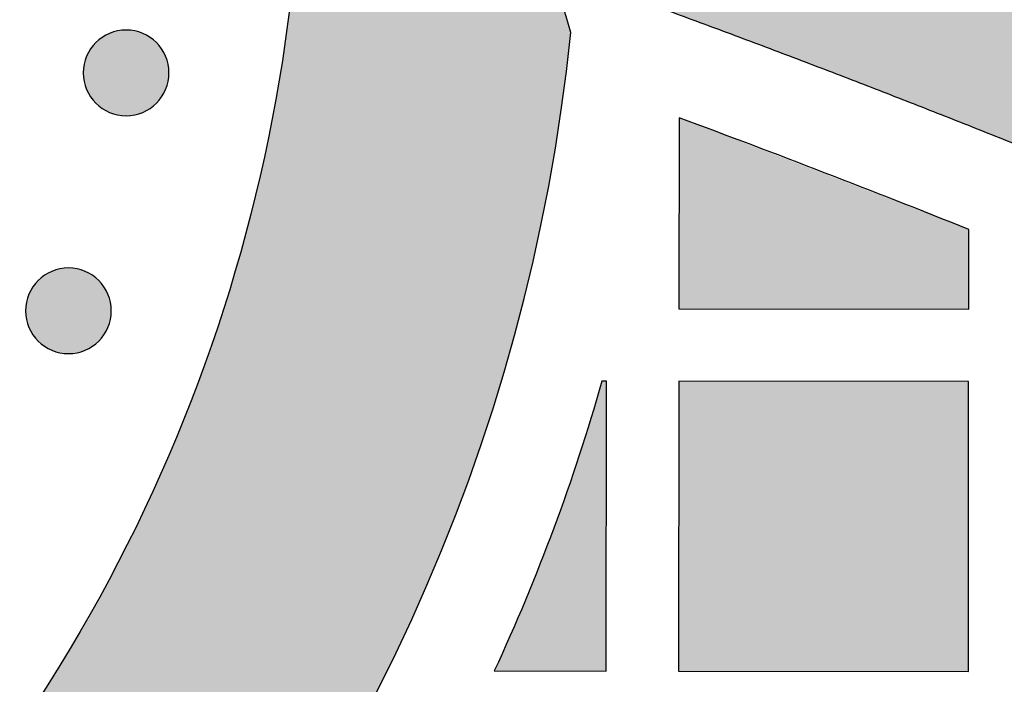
# Model space of a CAD drawing. Header units: millimetres. Extents: x -3873 to -97, y 912 to 4165.
# Tile 397 of 725: x -3174 to -3133, y 1924 to 1951. Entities that reach past the tile are written whole.
import ezdxf

# ---------------------------------------------------------------- set-up
doc = ezdxf.new("R2010")
doc.units = ezdxf.units.MM
doc.layers.add('pattern', color=7, linetype='Continuous', true_color=0x000000)

msp = doc.modelspace()

# ---------------------------------------------------------------- hatches: boundary and pattern name
at = {"layer": 'pattern'}
for points in [[(-3151.064, 1950.547), (-3151.253, 1951.204), (-3151.454, 1951.858), (-3151.668, 1952.511), (-3151.894, 1953.161), (-3152.133, 1953.807), (-3152.385, 1954.451), (-3152.648, 1955.091), (-3152.924, 1955.726), (-3153.212, 1956.358), (-3153.513, 1956.985), (-3153.825, 1957.606), (-3154.149, 1958.223), (-3154.484, 1958.833), (-3154.832, 1959.437), (-3155.19, 1960.036), (-3155.56, 1960.627), (-3155.941, 1961.211), (-3156.333, 1961.788), (-3156.735, 1962.357), (-3157.148, 1962.919), (-3157.571, 1963.472), (-3158.003, 1964.017), (-3158.445, 1964.553), (-3158.897, 1965.08), (-3159.358, 1965.598), (-3159.827, 1966.106), (-3160.306, 1966.605), (-3160.792, 1967.093), (-3161.286, 1967.572), (-3161.788, 1968.04), (-3162.297, 1968.498), (-3162.813, 1968.946), (-3162.617, 1967.362), (-3162.458, 1965.766), (-3162.336, 1964.161), (-3162.252, 1962.547), (-3162.206, 1960.926), (-3162.199, 1959.299), (-3162.232, 1957.668), (-3162.303, 1956.034), (-3162.415, 1954.398), (-3162.566, 1952.762), (-3162.757, 1951.127), (-3162.988, 1949.495), (-3163.259, 1947.867), (-3163.57, 1946.244), (-3163.92, 1944.629), (-3164.31, 1943.022), (-3164.739, 1941.425), (-3165.206, 1939.84), (-3165.712, 1938.267), (-3166.255, 1936.709), (-3166.836, 1935.166), (-3167.452, 1933.64), (-3168.105, 1932.132), (-3168.792, 1930.643), (-3169.513, 1929.174), (-3170.267, 1927.728), (-3171.054, 1926.304), (-3171.871, 1924.903), (-3172.719, 1923.528), (-3173.596, 1922.178), (-3174.502, 1920.854), (-3175.434, 1919.558), (-3176.346, 1918.349), (-3177.291, 1917.157), (-3178.267, 1915.982), (-3179.273, 1914.827), (-3180.31, 1913.691), (-3181.377, 1912.577), (-3182.473, 1911.485), (-3183.597, 1910.417), (-3184.749, 1909.373), (-3185.927, 1908.355), (-3187.132, 1907.363), (-3188.361, 1906.4), (-3189.615, 1905.464), (-3190.892, 1904.558), (-3192.19, 1903.683), (-3193.51, 1902.838), (-3194.85, 1902.026), (-3196.208, 1901.246), (-3197.584, 1900.499), (-3198.976, 1899.785), (-3200.383, 1899.106), (-3201.804, 1898.462), (-3203.237, 1897.853), (-3204.681, 1897.279), (-3206.136, 1896.74), (-3207.599, 1896.238), (-3209.069, 1895.771), (-3210.545, 1895.341), (-3212.026, 1894.946), (-3213.511, 1894.588), (-3214.997, 1894.266), (-3216.484, 1893.979), (-3219.117, 1893.545), (-3221.77, 1893.19), (-3224.44, 1892.918), (-3227.124, 1892.727), (-3229.818, 1892.62), (-3232.518, 1892.596), (-3235.22, 1892.657), (-3237.92, 1892.802), (-3240.614, 1893.031), (-3243.299, 1893.343), (-3245.97, 1893.739), (-3248.623, 1894.216), (-3251.255, 1894.775), (-3253.862, 1895.414), (-3256.441, 1896.13), (-3258.988, 1896.923), (-3253.208, 1882.915), (-3250.827, 1882.42), (-3248.429, 1881.983), (-3246.017, 1881.605), (-3243.593, 1881.286), (-3241.158, 1881.027), (-3238.716, 1880.828), (-3236.267, 1880.69), (-3233.816, 1880.612), (-3231.363, 1880.596), (-3228.911, 1880.64), (-3226.463, 1880.745), (-3224.02, 1880.911), (-3221.585, 1881.137), (-3219.16, 1881.422), (-3216.748, 1881.767), (-3214.349, 1882.17), (-3212.915, 1882.444), (-3211.477, 1882.746), (-3210.037, 1883.077), (-3208.595, 1883.439), (-3207.152, 1883.83), (-3205.709, 1884.251), (-3204.267, 1884.702), (-3202.826, 1885.184), (-3201.388, 1885.697), (-3199.954, 1886.241), (-3198.525, 1886.816), (-3197.101, 1887.421), (-3195.683, 1888.058), (-3194.273, 1888.726), (-3192.872, 1889.424), (-3191.48, 1890.154), (-3190.098, 1890.914), (-3188.728, 1891.705), (-3187.37, 1892.526), (-3186.025, 1893.377), (-3184.695, 1894.258), (-3183.381, 1895.168), (-3182.082, 1896.108), (-3180.801, 1897.075), (-3179.538, 1898.071), (-3178.294, 1899.095), (-3177.07, 1900.145), (-3175.867, 1901.222), (-3174.685, 1902.325), (-3173.526, 1903.453), (-3172.39, 1904.606), (-3171.279, 1905.782), (-3170.192, 1906.981), (-3169.131, 1908.202), (-3168.096, 1909.445), (-3167.087, 1910.708), (-3166.106, 1911.991), (-3165.154, 1913.292), (-3164.229, 1914.612), (-3163.334, 1915.948), (-3162.468, 1917.3), (-3161.632, 1918.667), (-3160.825, 1920.048), (-3160.05, 1921.443), (-3159.305, 1922.849), (-3158.591, 1924.266), (-3157.909, 1925.693), (-3157.257, 1927.129), (-3156.638, 1928.574), (-3156.049, 1930.025), (-3155.492, 1931.482), (-3154.967, 1932.945), (-3154.473, 1934.411), (-3154.011, 1935.881), (-3153.579, 1937.353), (-3153.179, 1938.826), (-3152.81, 1940.299), (-3152.471, 1941.772), (-3152.162, 1943.243), (-3151.884, 1944.712), (-3151.635, 1946.178), (-3151.416, 1947.639), (-3151.226, 1949.096)], [(-3155.394, 1967.139), (-3154.694, 1966.285), (-3154.015, 1965.41), (-3153.359, 1964.515), (-3152.726, 1963.601), (-3152.117, 1962.669), (-3151.533, 1961.719), (-3150.974, 1960.754), (-3150.442, 1959.772), (-3149.936, 1958.777), (-3149.457, 1957.769), (-3149.006, 1956.749), (-3148.583, 1955.718), (-3148.189, 1954.677), (-3147.823, 1953.628), (-3147.487, 1952.571), (-3147.18, 1951.509), (-3136.852, 1947.593), (-3126.607, 1943.46), (-3116.451, 1939.113), (-3106.391, 1934.554), (-3105.363, 1935.01), (-3104.326, 1935.447), (-3103.281, 1935.866), (-3102.227, 1936.267), (-3101.166, 1936.649), (-3100.097, 1937.012), (-3099.022, 1937.356), (-3097.94, 1937.68), (-3096.853, 1937.985), (-3095.761, 1938.27), (-3094.664, 1938.536), (-3093.563, 1938.781), (-3092.458, 1939.007), (-3091.351, 1939.212), (-3090.241, 1939.398), (-3089.129, 1939.563), (-3105.336, 1947.281), (-3121.801, 1954.458), (-3138.496, 1961.08)], [(-3170.73, 1950.135), (-3170.702, 1950.162), (-3170.673, 1950.19), (-3170.643, 1950.216), (-3170.612, 1950.242), (-3170.58, 1950.268), (-3170.548, 1950.293), (-3170.515, 1950.318), (-3170.481, 1950.342), (-3170.446, 1950.365), (-3170.41, 1950.388), (-3170.373, 1950.41), (-3170.336, 1950.431), (-3170.298, 1950.452), (-3170.259, 1950.471), (-3170.22, 1950.49), (-3170.18, 1950.508), (-3170.139, 1950.525), (-3170.098, 1950.541), (-3170.056, 1950.556), (-3170.013, 1950.57), (-3169.97, 1950.583), (-3169.927, 1950.595), (-3169.883, 1950.606), (-3169.839, 1950.616), (-3169.794, 1950.625), (-3169.749, 1950.632), (-3169.704, 1950.639), (-3169.658, 1950.644), (-3169.612, 1950.648), (-3169.567, 1950.651), (-3169.521, 1950.653), (-3169.475, 1950.653), (-3169.429, 1950.653), (-3169.383, 1950.651), (-3169.337, 1950.648), (-3169.292, 1950.644), (-3169.246, 1950.638), (-3169.201, 1950.632), (-3169.156, 1950.624), (-3169.111, 1950.615), (-3169.067, 1950.605), (-3169.023, 1950.594), (-3168.98, 1950.582), (-3168.937, 1950.569), (-3168.894, 1950.555), (-3168.852, 1950.54), (-3168.811, 1950.524), (-3168.77, 1950.507), (-3168.73, 1950.489), (-3168.691, 1950.47), (-3168.652, 1950.45), (-3168.614, 1950.43), (-3168.577, 1950.408), (-3168.54, 1950.386), (-3168.505, 1950.364), (-3168.47, 1950.34), (-3168.436, 1950.316), (-3168.402, 1950.291), (-3168.37, 1950.266), (-3168.338, 1950.24), (-3168.308, 1950.214), (-3168.278, 1950.187), (-3168.249, 1950.16), (-3168.221, 1950.133), (-3168.193, 1950.104), (-3168.166, 1950.075), (-3168.139, 1950.045), (-3168.113, 1950.015), (-3168.087, 1949.983), (-3168.062, 1949.951), (-3168.038, 1949.917), (-3168.014, 1949.883), (-3167.99, 1949.848), (-3167.968, 1949.812), (-3167.946, 1949.776), (-3167.924, 1949.739), (-3167.904, 1949.701), (-3167.884, 1949.662), (-3167.865, 1949.622), (-3167.848, 1949.582), (-3167.831, 1949.541), (-3167.815, 1949.5), (-3167.799, 1949.458), (-3167.785, 1949.416), (-3167.772, 1949.373), (-3167.76, 1949.329), (-3167.749, 1949.285), (-3167.74, 1949.241), (-3167.731, 1949.196), (-3167.723, 1949.151), (-3167.717, 1949.106), (-3167.712, 1949.061), (-3167.707, 1949.015), (-3167.705, 1948.969), (-3167.703, 1948.923), (-3167.702, 1948.877), (-3167.703, 1948.831), (-3167.705, 1948.786), (-3167.708, 1948.74), (-3167.712, 1948.694), (-3167.717, 1948.649), (-3167.724, 1948.603), (-3167.731, 1948.559), (-3167.74, 1948.514), (-3167.75, 1948.47), (-3167.761, 1948.426), (-3167.773, 1948.382), (-3167.786, 1948.339), (-3167.801, 1948.297), (-3167.816, 1948.255), (-3167.832, 1948.214), (-3167.849, 1948.173), (-3167.867, 1948.133), (-3167.886, 1948.093), (-3167.905, 1948.055), (-3167.926, 1948.017), (-3167.947, 1947.979), (-3167.969, 1947.943), (-3167.992, 1947.907), (-3168.016, 1947.872), (-3168.04, 1947.838), (-3168.064, 1947.805), (-3168.09, 1947.773), (-3168.115, 1947.741), (-3168.142, 1947.71), (-3168.168, 1947.68), (-3168.196, 1947.651), (-3168.223, 1947.623), (-3168.251, 1947.596), (-3168.28, 1947.569), (-3168.31, 1947.542), (-3168.341, 1947.516), (-3168.373, 1947.49), (-3168.405, 1947.465), (-3168.438, 1947.44), (-3168.473, 1947.416), (-3168.508, 1947.393), (-3168.543, 1947.37), (-3168.58, 1947.348), (-3168.617, 1947.327), (-3168.655, 1947.306), (-3168.694, 1947.287), (-3168.733, 1947.268), (-3168.773, 1947.25), (-3168.814, 1947.233), (-3168.856, 1947.217), (-3168.897, 1947.202), (-3168.94, 1947.188), (-3168.983, 1947.175), (-3169.026, 1947.163), (-3169.07, 1947.152), (-3169.115, 1947.142), (-3169.159, 1947.133), (-3169.204, 1947.126), (-3169.25, 1947.119), (-3169.295, 1947.114), (-3169.341, 1947.11), (-3169.386, 1947.107), (-3169.432, 1947.105), (-3169.478, 1947.105), (-3169.524, 1947.105), (-3169.57, 1947.107), (-3169.616, 1947.11), (-3169.662, 1947.114), (-3169.707, 1947.12), (-3169.752, 1947.126), (-3169.797, 1947.134), (-3169.842, 1947.143), (-3169.886, 1947.153), (-3169.93, 1947.164), (-3169.973, 1947.176), (-3170.016, 1947.189), (-3170.059, 1947.203), (-3170.101, 1947.218), (-3170.142, 1947.234), (-3170.183, 1947.251), (-3170.223, 1947.269), (-3170.262, 1947.288), (-3170.301, 1947.308), (-3170.339, 1947.329), (-3170.376, 1947.35), (-3170.413, 1947.372), (-3170.448, 1947.395), (-3170.483, 1947.418), (-3170.517, 1947.442), (-3170.551, 1947.467), (-3170.583, 1947.492), (-3170.615, 1947.518), (-3170.645, 1947.544), (-3170.675, 1947.571), (-3170.704, 1947.598), (-3170.732, 1947.626), (-3170.76, 1947.654), (-3170.787, 1947.683), (-3170.814, 1947.713), (-3170.84, 1947.744), (-3170.866, 1947.775), (-3170.891, 1947.808), (-3170.915, 1947.841), (-3170.94, 1947.875), (-3170.963, 1947.91), (-3170.986, 1947.946), (-3171.008, 1947.982), (-3171.029, 1948.02), (-3171.049, 1948.058), (-3171.069, 1948.096), (-3171.088, 1948.136), (-3171.106, 1948.176), (-3171.123, 1948.217), (-3171.139, 1948.258), (-3171.154, 1948.3), (-3171.168, 1948.342), (-3171.181, 1948.385), (-3171.193, 1948.429), (-3171.204, 1948.473), (-3171.214, 1948.517), (-3171.222, 1948.562), (-3171.23, 1948.607), (-3171.236, 1948.652), (-3171.242, 1948.698), (-3171.246, 1948.743), (-3171.249, 1948.789), (-3171.25, 1948.835), (-3171.251, 1948.881), (-3171.25, 1948.927), (-3171.248, 1948.973), (-3171.245, 1949.018), (-3171.241, 1949.064), (-3171.236, 1949.109), (-3171.229, 1949.155), (-3171.222, 1949.2), (-3171.213, 1949.244), (-3171.203, 1949.289), (-3171.192, 1949.332), (-3171.18, 1949.376), (-3171.167, 1949.419), (-3171.153, 1949.461), (-3171.137, 1949.503), (-3171.121, 1949.545), (-3171.104, 1949.585), (-3171.086, 1949.625), (-3171.067, 1949.665), (-3171.048, 1949.704), (-3171.027, 1949.742), (-3171.006, 1949.779), (-3170.984, 1949.815), (-3170.961, 1949.851), (-3170.938, 1949.886), (-3170.914, 1949.92), (-3170.889, 1949.953), (-3170.864, 1949.986), (-3170.838, 1950.017), (-3170.811, 1950.048), (-3170.785, 1950.078), (-3170.758, 1950.107)], [(-3146.58, 1947.023), (-3146.587, 1939.106), (-3134.588, 1939.094), (-3134.585, 1942.394)], [(-3173.12, 1940.281), (-3173.092, 1940.309), (-3173.063, 1940.336), (-3173.033, 1940.363), (-3173.002, 1940.389), (-3172.97, 1940.415), (-3172.938, 1940.44), (-3172.905, 1940.464), (-3172.87, 1940.488), (-3172.835, 1940.512), (-3172.8, 1940.534), (-3172.763, 1940.556), (-3172.726, 1940.578), (-3172.688, 1940.598), (-3172.649, 1940.618), (-3172.61, 1940.637), (-3172.57, 1940.655), (-3172.529, 1940.672), (-3172.487, 1940.688), (-3172.446, 1940.703), (-3172.403, 1940.717), (-3172.36, 1940.73), (-3172.317, 1940.742), (-3172.273, 1940.753), (-3172.228, 1940.762), (-3172.184, 1940.771), (-3172.139, 1940.779), (-3172.093, 1940.785), (-3172.048, 1940.79), (-3172.002, 1940.795), (-3171.957, 1940.797), (-3171.911, 1940.799), (-3171.865, 1940.8), (-3171.819, 1940.799), (-3171.773, 1940.797), (-3171.727, 1940.794), (-3171.682, 1940.79), (-3171.636, 1940.785), (-3171.591, 1940.778), (-3171.546, 1940.771), (-3171.501, 1940.762), (-3171.457, 1940.752), (-3171.413, 1940.741), (-3171.37, 1940.729), (-3171.327, 1940.716), (-3171.284, 1940.702), (-3171.242, 1940.686), (-3171.201, 1940.67), (-3171.16, 1940.653), (-3171.12, 1940.635), (-3171.081, 1940.616), (-3171.042, 1940.597), (-3171.004, 1940.576), (-3170.967, 1940.555), (-3170.93, 1940.533), (-3170.895, 1940.51), (-3170.86, 1940.486), (-3170.826, 1940.462), (-3170.792, 1940.438), (-3170.76, 1940.412), (-3170.728, 1940.387), (-3170.698, 1940.36), (-3170.668, 1940.334), (-3170.639, 1940.306), (-3170.611, 1940.279), (-3170.583, 1940.251), (-3170.556, 1940.222), (-3170.529, 1940.192), (-3170.503, 1940.161), (-3170.477, 1940.129), (-3170.452, 1940.097), (-3170.428, 1940.064), (-3170.404, 1940.029), (-3170.38, 1939.995), (-3170.357, 1939.959), (-3170.335, 1939.922), (-3170.314, 1939.885), (-3170.294, 1939.847), (-3170.274, 1939.808), (-3170.255, 1939.769), (-3170.237, 1939.729), (-3170.22, 1939.688), (-3170.204, 1939.647), (-3170.189, 1939.605), (-3170.175, 1939.562), (-3170.162, 1939.519), (-3170.15, 1939.476), (-3170.139, 1939.432), (-3170.129, 1939.387), (-3170.121, 1939.343), (-3170.113, 1939.298), (-3170.107, 1939.253), (-3170.101, 1939.207), (-3170.097, 1939.161), (-3170.094, 1939.116), (-3170.093, 1939.07), (-3170.092, 1939.024), (-3170.093, 1938.978), (-3170.095, 1938.932), (-3170.098, 1938.886), (-3170.102, 1938.841), (-3170.107, 1938.795), (-3170.114, 1938.75), (-3170.121, 1938.705), (-3170.13, 1938.66), (-3170.14, 1938.616), (-3170.151, 1938.572), (-3170.163, 1938.529), (-3170.176, 1938.486), (-3170.19, 1938.443), (-3170.206, 1938.401), (-3170.222, 1938.36), (-3170.239, 1938.319), (-3170.257, 1938.279), (-3170.276, 1938.24), (-3170.295, 1938.201), (-3170.316, 1938.163), (-3170.337, 1938.126), (-3170.359, 1938.089), (-3170.382, 1938.054), (-3170.405, 1938.019), (-3170.43, 1937.985), (-3170.454, 1937.951), (-3170.479, 1937.919), (-3170.505, 1937.887), (-3170.532, 1937.857), (-3170.558, 1937.827), (-3170.585, 1937.798), (-3170.613, 1937.77), (-3170.641, 1937.742), (-3170.67, 1937.715), (-3170.7, 1937.688), (-3170.731, 1937.662), (-3170.763, 1937.636), (-3170.795, 1937.611), (-3170.828, 1937.587), (-3170.862, 1937.563), (-3170.897, 1937.539), (-3170.933, 1937.516), (-3170.97, 1937.494), (-3171.007, 1937.473), (-3171.045, 1937.453), (-3171.084, 1937.433), (-3171.123, 1937.414), (-3171.163, 1937.396), (-3171.204, 1937.379), (-3171.245, 1937.363), (-3171.287, 1937.348), (-3171.33, 1937.334), (-3171.373, 1937.321), (-3171.416, 1937.309), (-3171.46, 1937.298), (-3171.505, 1937.288), (-3171.549, 1937.28), (-3171.594, 1937.272), (-3171.639, 1937.266), (-3171.685, 1937.261), (-3171.731, 1937.256), (-3171.776, 1937.253), (-3171.822, 1937.252), (-3171.868, 1937.251), (-3171.914, 1937.252), (-3171.96, 1937.254), (-3172.006, 1937.257), (-3172.051, 1937.261), (-3172.097, 1937.266), (-3172.142, 1937.273), (-3172.187, 1937.28), (-3172.232, 1937.289), (-3172.276, 1937.299), (-3172.32, 1937.31), (-3172.363, 1937.322), (-3172.406, 1937.335), (-3172.449, 1937.349), (-3172.491, 1937.365), (-3172.532, 1937.381), (-3172.573, 1937.398), (-3172.613, 1937.416), (-3172.652, 1937.435), (-3172.691, 1937.454), (-3172.729, 1937.475), (-3172.766, 1937.496), (-3172.803, 1937.518), (-3172.838, 1937.541), (-3172.873, 1937.564), (-3172.907, 1937.589), (-3172.941, 1937.613), (-3172.973, 1937.639), (-3173.005, 1937.664), (-3173.035, 1937.691), (-3173.065, 1937.717), (-3173.094, 1937.745), (-3173.122, 1937.772), (-3173.15, 1937.8), (-3173.177, 1937.829), (-3173.204, 1937.859), (-3173.23, 1937.89), (-3173.256, 1937.922), (-3173.281, 1937.954), (-3173.305, 1937.987), (-3173.329, 1938.022), (-3173.353, 1938.056), (-3173.375, 1938.092), (-3173.397, 1938.129), (-3173.419, 1938.166), (-3173.439, 1938.204), (-3173.459, 1938.243), (-3173.478, 1938.282), (-3173.495, 1938.322), (-3173.512, 1938.363), (-3173.529, 1938.404), (-3173.544, 1938.446), (-3173.558, 1938.489), (-3173.571, 1938.532), (-3173.583, 1938.575), (-3173.594, 1938.619), (-3173.603, 1938.664), (-3173.612, 1938.708), (-3173.62, 1938.753), (-3173.626, 1938.798), (-3173.631, 1938.844), (-3173.636, 1938.89), (-3173.638, 1938.935), (-3173.64, 1938.981), (-3173.641, 1939.027), (-3173.64, 1939.073), (-3173.638, 1939.119), (-3173.635, 1939.165), (-3173.631, 1939.21), (-3173.626, 1939.256), (-3173.619, 1939.301), (-3173.612, 1939.346), (-3173.603, 1939.391), (-3173.593, 1939.435), (-3173.582, 1939.479), (-3173.57, 1939.522), (-3173.557, 1939.565), (-3173.542, 1939.608), (-3173.527, 1939.65), (-3173.511, 1939.691), (-3173.494, 1939.732), (-3173.476, 1939.772), (-3173.457, 1939.811), (-3173.438, 1939.85), (-3173.417, 1939.888), (-3173.396, 1939.925), (-3173.374, 1939.962), (-3173.351, 1939.997), (-3173.327, 1940.032), (-3173.303, 1940.066), (-3173.279, 1940.1), (-3173.253, 1940.132), (-3173.228, 1940.164), (-3173.201, 1940.194), (-3173.175, 1940.224), (-3173.147, 1940.253)], [(-3154.232, 1924.114), (-3149.602, 1924.108), (-3149.59, 1936.108), (-3149.774, 1936.108), (-3150.227, 1934.574), (-3150.711, 1933.048), (-3151.224, 1931.531), (-3151.767, 1930.024), (-3152.34, 1928.528), (-3152.942, 1927.043), (-3153.573, 1925.572)], [(-3134.602, 1924.094), (-3134.591, 1936.094), (-3146.59, 1936.105), (-3146.602, 1924.106)]]:
    msp.add_hatch(color=256, dxfattribs=at).paths.add_polyline_path(points, flags=0)

# ---------------------------------------------------------------- linework, layer by layer
for points in [[(-3146.58, 1947.023), (-3146.587, 1939.106), (-3134.588, 1939.094), (-3134.585, 1942.394)], [(-3154.232, 1924.114), (-3149.602, 1924.108), (-3149.59, 1936.108), (-3149.774, 1936.108)]]:
    msp.add_lwpolyline(points, dxfattribs=at)
msp.add_lwpolyline([(-3134.602, 1924.094), (-3134.591, 1936.094), (-3146.59, 1936.105), (-3146.602, 1924.106)], close=True, dxfattribs=at)
at = {"layer": 'pattern', "extrusion": (0, 0, -1)}
for centre in [(3169.477, 1948.879), (3171.866, 1939.025)]:
    msp.add_circle(centre, 1.774, dxfattribs=at)
for centre, radius, start, end in [((3230.062, 1959.824), 55.864, 168.3492, 216.3937), ((3230.062, 1959.824), 67.864, 172.27525, 216.39367), ((3228.133, 1958.402), 81.468, 195.88166, 204.8903)]:
    msp.add_arc(centre, radius, start, end, dxfattribs=at)
at = {"layer": 'pattern'}
for centre, radius, start, end in [((-3186.949, 1940.582), 37.243, 15.5197, 49.6046), ((-3228.133, 1958.402), 77.468, 280.24883, 354.18043), ((-3328.453, 1457.868), 521.872, 68.19265, 69.60429)]:
    msp.add_arc(centre, radius, start, end, dxfattribs=at)
for points, weights in [([(-3089.129, 1939.563), (-3121.34, 1955.567), (-3155.394, 1967.139)], [1, 0.997771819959, 1]), ([(-3147.18, 1951.509), (-3126.429, 1943.889), (-3106.391, 1934.554)], [1, 0.999117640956, 1])]:
    msp.add_rational_spline(points, weights, degree=2, dxfattribs=at)

doc.saveas('drawing.dxf')
